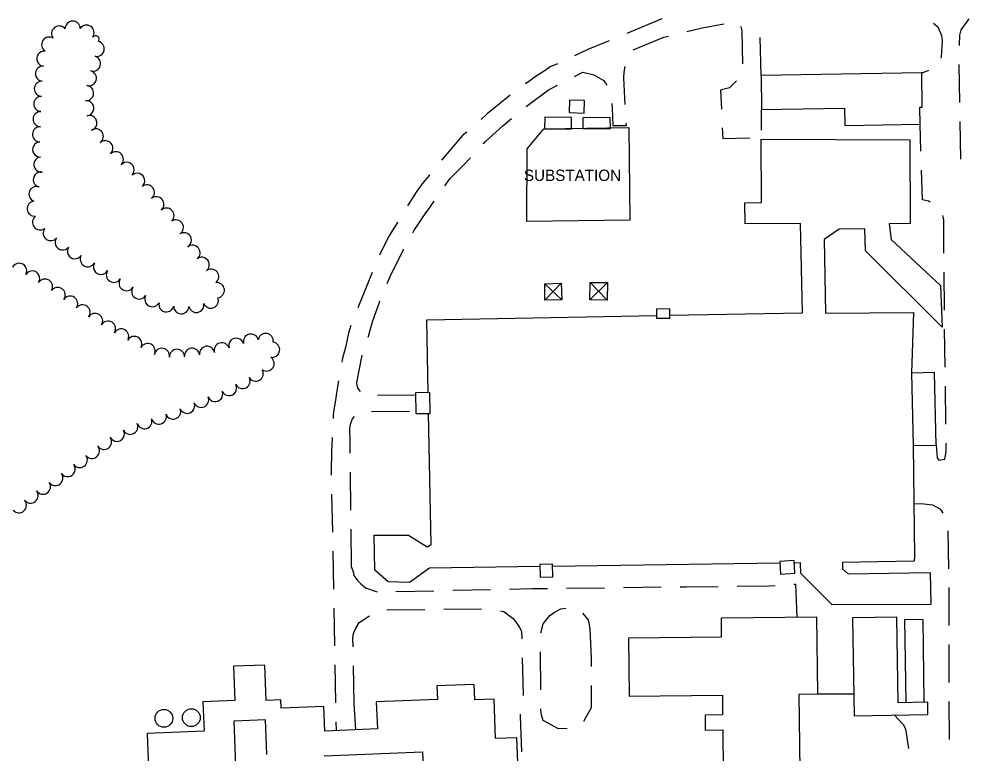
# Model space of a CAD drawing. Extents: x -25029 to 2274964, y -81170 to 687028.
# Drawn here: x -7933 to -6690, y -61716 to -60748 of the extents above; entities that cross this region are included whole.
import ezdxf

# ---------------------------------------------------------------- set-up
doc = ezdxf.new("R2010")
doc.units = 0
for name, color, linetype in [('BLDG', 7, 'Continuous'), ('DRIVWY', 7, 'Continuous'), ('TRANSPWRLN', 7, 'Continuous'), ('TREES', 7, 'Continuous')]:
    doc.layers.add(name, color=color, linetype=linetype)

msp = doc.modelspace()

# ---------------------------------------------------------------- linework, layer by layer
at = {"layer": 'BLDG'}
msp.add_line((-6930, -61465.7), (-7229.5, -61469.9), dxfattribs=at)
for points in [[(-6954, -60867.8), (-6844.5, -60865.9), (-6844.1, -60888.9), (-6745.1, -60887.2), (-6745.5, -60864.8), (-6742.2, -60864.8), (-6742.9, -60819.6), (-6954.7, -60823.1)], [(-7207.6, -60871.8), (-7187.8, -60872.4), (-7187.3, -60856.1), (-7207.1, -60855.5)], [(-7240.1, -60893.2), (-7204.7, -60893.5), (-7204.6, -60878.4), (-7239.9, -60878)], [(-7189.9, -60893), (-7153.4, -60892.8), (-7153.5, -60878.4), (-7189.9, -60878.6)], [(-7092.4, -61142.8), (-7074.9, -61142.7), (-7075, -61130.5), (-7092.4, -61130.7)], [(-6756.2, -61215.1), (-6754.2, -61310.5), (-6723.8, -61309.9), (-6725.8, -61214.4)], [(-7410.4, -61241.1), (-7409.9, -61268.5), (-7391, -61268.2), (-7391.5, -61240.8)], [(-7229.1, -61483.6), (-7229.6, -61466.8), (-7246.3, -61467.3), (-7245.8, -61484.1)], [(-6910.2, -61478.8), (-6911.2, -61462.2), (-6930.1, -61463.2), (-6929.2, -61479.9)], [(-6734.7, -61664.9), (-6735, -61648.9), (-6773.7, -61649.5), (-6775.7, -61536.6), (-6834.3, -61537.6), (-6832, -61666.6)]]:
    msp.add_lwpolyline(points, close=True, dxfattribs=at)
for points in [[(-7075, -61138.9), (-6900.1, -61135.7), (-6902.5, -61018.2), (-6975.5, -61018.6), (-6976, -60990.6), (-6953.9, -60990.3), (-6954.6, -60906.7), (-6758.4, -60907.6), (-6758.1, -61018.1), (-6785.7, -61018.5), (-6783.3, -61039.2), (-6717.9, -61099.7), (-6716, -61154.8), (-6817.1, -61054.1), (-6817.7, -61024.9), (-6851.8, -61025.5), (-6871.4, -61039), (-6869.9, -61136.2), (-6753.7, -61135.4), (-6756.2, -61215.1)], [(-7393.5, -61240.9), (-7395.2, -61144.8), (-7092.4, -61139.2)], [(-7246.2, -61470.2), (-7392, -61472.3), (-7418.2, -61490.9), (-7446.3, -61490.3), (-7464.1, -61475), (-7465, -61428.7), (-7419.7, -61428.5), (-7395, -61444.3), (-7389.9, -61441.2), (-7393, -61268.2)], [(-6754.2, -61310.5), (-6752.5, -61457.2), (-6752.6, -61463.1), (-6847.2, -61464.7), (-6847.5, -61473.1), (-6839.8, -61479.7), (-6731.9, -61477.8), (-6730.7, -61520.1), (-6861, -61520.4), (-6902.1, -61479.4), (-6902.9, -61465.3), (-6911, -61465.4)], [(-6903.1, -61738.7), (-6904.4, -61638.3), (-6879.9, -61638), (-6881.1, -61536.6), (-7007.5, -61538.2), (-7007.2, -61563.1), (-7129.5, -61564.6), (-7128.6, -61640.9), (-7005.7, -61639.4), (-7005.4, -61665.4), (-7028.4, -61665.7), (-7028.2, -61685.6), (-7005.2, -61685.4), (-7004.5, -61740.5)], [(-6763.3, -61649.4), (-6765.1, -61539.3), (-6741.4, -61539.9), (-6740, -61648.9)], [(-7275.1, -61739.6), (-7276.8, -61695.7), (-7304.8, -61696.8), (-7306.8, -61644.7), (-7332.1, -61645.7), (-7332.9, -61625.4), (-7382, -61627.4), (-7381.3, -61645.1), (-7462, -61648.3), (-7460.6, -61684.1), (-7529.9, -61686.8), (-7531.2, -61654.4), (-7587.6, -61656.6), (-7588, -61645.7), (-7607.2, -61646.5), (-7609, -61599.9), (-7650.5, -61601.5), (-7648.7, -61646.8), (-7690.7, -61648.5), (-7689.2, -61687.2), (-7764.3, -61690.1), (-7762.5, -61737.1)], [(-7647.2, -61732.7), (-7649.5, -61673.4), (-7608.7, -61671.8), (-7606.9, -61717.9)], [(-7530.7, -61719.4), (-7400.9, -61714.3), (-7397.4, -61803.2)]]:
    msp.add_lwpolyline(points, dxfattribs=at)
for centre in [(-7742.1, -61670.1), (-7705.9, -61669.2)]:
    msp.add_circle(centre, 11.7, dxfattribs=at)
at = {"layer": 'DRIVWY'}
for p, q in [((-7085.5, -60748.4), (-7131.7, -60767.5)), ((-6954.7, -60823.1), (-6955.9, -60773.1)), ((-6692.6, -60858.4), (-6693.4, -60808.4)), ((-6954, -60895.1), (-6954, -60867.8)), ((-6744, -60922.8), (-6745.1, -60887.2)), ((-6691.4, -60933.4), (-6692.2, -60883.4)), ((-7467.7, -61082.7), (-7486.4, -61129.1)), ((-6712.9, -61132.3), (-6713.3, -61082.3)), ((-6712, -61207.3), (-6712.6, -61157.3)), ((-6711, -61282.3), (-6711.6, -61232.3)), ((-7410.3, -61244.1), (-7460.3, -61244.6)), ((-7468.2, -61265.8), (-7418.2, -61265.2)), ((-7495.6, -61395.8), (-7496.1, -61345.8)), ((-7521, -61374.8), (-7520, -61424.8)), ((-7494.7, -61470.8), (-7495.3, -61420.8)), ((-6707, -61472.9), (-6708.1, -61422.9)), ((-7519.5, -61449.8), (-7518.6, -61499.7)), ((-7436.2, -61503), (-7386.2, -61501.9)), ((-7361.2, -61501.4), (-7311.3, -61500.3)), ((-7136.3, -61497.7), (-7086.3, -61497)), ((-6706.6, -61547.9), (-6706.6, -61497.9)), ((-7518.1, -61524.7), (-7517.1, -61574.7)), ((-7448.1, -61527.2), (-7398.1, -61526.7)), ((-7373.1, -61526.4), (-7323.1, -61525.9)), ((-6706.5, -61622.9), (-6706.6, -61572.9)), ((-7269.7, -61590.2), (-7268.5, -61640.2)), ((-7245.2, -61632.5), (-7245.4, -61582.5)), ((-7516.7, -61599.7), (-7515.7, -61649.7)), ((-7491, -61650.8), (-7492.1, -61600.8)), ((-6879.9, -61638), (-6832.5, -61637.9)), ((-7489.2, -61685.2), (-7491, -61650.8)), ((-6706.4, -61697.9), (-6706.5, -61647.9)), ((-7515.2, -61674.7), (-7515, -61686.2))]:
    msp.add_line(p, q, dxfattribs=at)
for points in [[(-7052.6, -60765.1), (-7032.4, -60760.1), (-7003.7, -60754.7)], [(-6981.8, -60758.1), (-6981.4, -60758.9), (-6980.1, -60764.1), (-6979, -60807.8)], [(-6727.3, -60753.8), (-6721.5, -60758.8), (-6716.7, -60770.3), (-6715.8, -60777.4), (-6717.3, -60798.4), (-6717.6, -60800.1)], [(-6693.2, -60783.4), (-6692.7, -60769.9), (-6690.7, -60762.6), (-6680.4, -60748.4)], [(-7154.8, -60777.1), (-7182.9, -60788.8), (-7200.6, -60797.1)], [(-7123.4, -60789.3), (-7082.8, -60772.5), (-7076.9, -60771.1)], [(-7223.3, -60807.5), (-7232.7, -60811.5), (-7239.4, -60816.5), (-7251.2, -60823.8), (-7259.6, -60829.8), (-7265.5, -60834.1)], [(-7200.8, -60824.5), (-7189.7, -60818.7), (-7175.3, -60822.1), (-7162.8, -60829), (-7159.7, -60832.7), (-7158, -60835.9)], [(-7133.8, -60861), (-7135.8, -60825.9), (-7135.1, -60818.4), (-7133.7, -60811.2)], [(-6734.1, -60816.4), (-6741.5, -60819.3), (-6743.4, -60819.6)], [(-6987, -60830.2), (-6996.3, -60839.1), (-7007, -60841.7), (-7008, -60842.1), (-7006.9, -60867.2)], [(-7264.3, -60864), (-7234.9, -60842), (-7223, -60835.9)], [(-7285.6, -60848.9), (-7290.3, -60852.9), (-7316, -60873.4), (-7323.9, -60881)], [(-7151.3, -60859.7), (-7151.1, -60866.1), (-7150, -60888.9), (-7132.3, -60889), (-7132.5, -60886)], [(-7320.8, -60913.2), (-7317.9, -60910), (-7303.9, -60897.1), (-7295.2, -60889.2), (-7283.7, -60879.6)], [(-7005.9, -60892.1), (-7005.3, -60906), (-6969.3, -60905.2)], [(-7342.5, -60897.7), (-7348.2, -60902.2), (-7363.6, -60920), (-7376, -60934.6)], [(-7371.5, -60968.3), (-7365.1, -60959.2), (-7346.8, -60940.8), (-7337.8, -60931.5)], [(-7391.6, -60954.2), (-7391.7, -60954.2), (-7400.2, -60963.8), (-7408.4, -60975.4), (-7413.3, -60983), (-7417.8, -60990), (-7420.7, -60994.7)], [(-6731.5, -60989.9), (-6734, -60988.8), (-6742, -60986.8), (-6743.2, -60947.8)], [(-7414, -61030.1), (-7412.7, -61027.8), (-7405.3, -61017.1), (-7397.4, -61005.2), (-7391.6, -60996.8), (-7385.8, -60988.8)], [(-7433.6, -61016.1), (-7434.1, -61016.9), (-7441.2, -61027.5), (-7445.1, -61034.2), (-7449.5, -61042.7), (-7458, -61059.7)], [(-6713.5, -61057.3), (-6713.9, -61013.4), (-6714.4, -61009.1), (-6715.1, -61007.5)], [(-7447.9, -61096.9), (-7442.4, -61084.8), (-7431.2, -61062.3), (-7426.3, -61052.3), (-7426.1, -61051.9)], [(-7472.8, -61167.6), (-7472.4, -61166.3), (-7466.9, -61147.7), (-7458.1, -61122.8), (-7457.2, -61120.1)], [(-7495.6, -61152.3), (-7498.5, -61162.6), (-7500.6, -61170.8), (-7502.7, -61181.2), (-7505.5, -61190.6), (-7507.2, -61197.4), (-7507.5, -61200.8)], [(-7483, -61239.2), (-7486.6, -61234.9), (-7487.6, -61228.8), (-7487.6, -61227.5), (-7480.7, -61191.3)], [(-7512, -61225.3), (-7513.1, -61232.8), (-7515.4, -61247.6), (-7517.8, -61261.4), (-7518.7, -61270.2), (-7519, -61274.8)], [(-7496.4, -61320.8), (-7496.6, -61304.7), (-7496.9, -61288.2), (-7496.1, -61282.5), (-7493.6, -61275.5), (-7490.7, -61272.5)], [(-7520.3, -61299.8), (-7520.8, -61309.7), (-7521.2, -61318.6), (-7521.4, -61345.9), (-7521.4, -61349.8)], [(-6723.8, -61309.9), (-6723, -61321.7), (-6722.4, -61326.8), (-6720.3, -61329.9), (-6712.4, -61328.4), (-6710.4, -61319), (-6710.6, -61311.6), (-6710.6, -61307.3)], [(-6714.7, -61399.7), (-6717.8, -61395.1), (-6728.4, -61389.2), (-6743.9, -61387.3), (-6752.2, -61387.7), (-6753, -61387.6), (-6753.3, -61387.6)], [(-7494.7, -61470.8), (-7492.7, -61477), (-7491.6, -61481.7), (-7486.4, -61488.8), (-7482.5, -61493), (-7476.2, -61498.1), (-7461.1, -61503.5)], [(-7286.3, -61499.8), (-7256.9, -61499.2), (-7236.3, -61498.9)], [(-7211.3, -61498.6), (-7211.1, -61498.6), (-7161.3, -61498)], [(-7061.3, -61496.7), (-7052.8, -61496.6), (-7011.3, -61496.2)], [(-6986.3, -61496), (-6944.2, -61495.6), (-6936.3, -61495.1)], [(-6911.4, -61493.5), (-6909.4, -61493.4), (-6907.6, -61536.9)], [(-7298.4, -61528.3), (-7293.8, -61529.5), (-7281.5, -61538.6), (-7278.4, -61542.4), (-7273.2, -61550.4), (-7270.6, -61555.3), (-7270.3, -61565.2)], [(-7245.3, -61557.5), (-7242, -61545.6), (-7233.3, -61534.5), (-7227.2, -61530.1), (-7218.6, -61526), (-7212.2, -61524.9)], [(-7492.7, -61575.8), (-7492.9, -61564.9), (-7492.1, -61558.4), (-7489.1, -61551.3), (-7484.6, -61544), (-7470.9, -61535.2)], [(-7190, -61531.4), (-7182.6, -61540.1), (-7180.3, -61551.9)], [(-7180.3, -61551.9), (-7178.9, -61591.4), (-7178.8, -61601.9)], [(-7178.8, -61626.9), (-7178.7, -61656.3), (-7188.7, -61674.3)], [(-7272.3, -61664.5), (-7272.4, -61664.6), (-7272.5, -61667.2), (-7270.7, -61714.4)], [(-7210.5, -61683.3), (-7221.8, -61683.8), (-7241.8, -61672.9), (-7244.4, -61665.7), (-7245.1, -61658.3), (-7245.1, -61657.5)], [(-6779.3, -61665.6), (-6767.5, -61678.3), (-6764.1, -61684.1), (-6760.1, -61709.8)]]:
    msp.add_lwpolyline(points, dxfattribs=at)
at = {"layer": 'TRANSPWRLN'}
for p, q in [((-7217.6, -61118.6), (-7240, -61097.5)), ((-7239.6, -61119.2), (-7218.2, -61096.6)), ((-7180.6, -61118.5), (-7157, -61095.8)), ((-7157.4, -61118.9), (-7179.9, -61095.6))]:
    msp.add_line(p, q, dxfattribs=at)
msp.add_lwpolyline([(-7129, -60891.6), (-7127.9, -61013.6), (-7263.4, -61015.4), (-7262.9, -60919.8), (-7241.3, -60893.4)], close=True, dxfattribs=at)
for points in [[(-7239.6, -61119.2), (-7240, -61097.5), (-7218.2, -61096.6), (-7217.6, -61118.6), (-7239.6, -61119.2)], [(-7180.6, -61118.5), (-7179.9, -61095.6), (-7157, -61095.8), (-7157.4, -61118.9), (-7180.6, -61118.5)]]:
    msp.add_lwpolyline(points, dxfattribs=at)
at = {"layer": 'TREES'}
for centre, radius, start, end in [((-7880.2, -60767.7), 10, 38.4663, 218.4663), ((-7862.3, -60761.2), 10, 1.4309, 181.4309), ((-7844.1, -60766.6), 10, 325.552, 145.552), ((-7832.2, -60775.2), 4.7, 321.0837, 141.0837), ((-7893.4, -60782.3), 10, 57.1752, 237.1752), ((-7830.7, -60787.9), 10, 257.2715, 77.2715), ((-7899.8, -60800.7), 10, 84.6326, 264.6326), ((-7835.6, -60807.3), 10, 254.3106, 74.3106), ((-7901.6, -60820.6), 10, 84.6583, 264.6583), ((-7841.1, -60826.6), 10, 254.3113, 74.3113), ((-7903, -60840.5), 10, 87.6894, 267.6894), ((-7844.7, -60846.2), 10, 264.7154, 84.7154), ((-7903.8, -60860.5), 10, 87.6894, 267.6894), ((-7844.5, -60866.1), 10, 276.3348, 96.3348), ((-7904.6, -60880.5), 10, 87.6894, 267.6894), ((-7840.4, -60885.5), 10, 287.373, 107.373), ((-7905.4, -60900.5), 9.99, 87.6894, 267.6894), ((-7831.8, -60903.3), 10, 304.3818, 124.3818), ((-7905.3, -60920.5), 10, 92.9639, 272.9639), ((-7819.3, -60918.9), 10, 312.8734, 132.8734), ((-7903.6, -60940.4), 10, 96.6558, 276.6558), ((-7805.5, -60933.4), 10, 314.5147, 134.5147), ((-7791.3, -60947.4), 10, 316.2483, 136.2483), ((-7904.4, -60960.1), 10, 78.696, 258.696), ((-7777.3, -60961.7), 10, 312.8212, 132.8212), ((-7910, -60979.2), 10, 68.9252, 248.9252), ((-7764.5, -60977), 10, 306.9319, 126.9319), ((-7912.4, -60998.5), 10, 96.549, 276.549), ((-7752, -60992.7), 10, 309.8623, 129.8623), ((-7738.7, -61007.6), 10, 313.648, 133.648), ((-7905.3, -61016.5), 10, 126.7639, 306.7639), ((-7726.3, -61023.2), 10, 303.2307, 123.2307), ((-7891.4, -61030.6), 10, 142.0745, 322.0745), ((-7715.7, -61040.1), 10, 301.2439, 121.2439), ((-7875.6, -61042.9), 10, 142.2463, 322.2463), ((-7859.4, -61054.5), 10, 146.6682, 326.6682), ((-7704.4, -61056.6), 10, 307.3323, 127.3323), ((-7842.4, -61065), 10, 149.7939, 329.7939), ((-7692.2, -61072.4), 10, 307.9359, 127.9359), ((-7932.9, -61080.4), 10, 331.599, 151.599), ((-7915.7, -61090.5), 10, 327.1971, 147.1971), ((-7825.1, -61075.1), 10, 149.7957, 329.7957), ((-7808.1, -61085.6), 10, 146.7306, 326.7306), ((-7679.8, -61088.1), 10, 308.5561, 128.5561), ((-7898.8, -61101.2), 10, 328.3029, 148.3029), ((-7791.3, -61096.6), 10, 146.7306, 326.7306), ((-7882.1, -61112.2), 10, 324.9463, 144.9463), ((-7774.6, -61107.6), 10, 146.7306, 326.7306), ((-7672.3, -61105.9), 10, 277.6594, 97.6594), ((-7865.7, -61123.6), 10, 325.699, 145.699), ((-7757.4, -61117.7), 10, 152.1628, 332.1628), ((-7680.2, -61119.6), 10, 202.124, 22.124), ((-7849.4, -61135.2), 10, 323.1745, 143.1745), ((-7738.8, -61124.6), 10, 167.3013, 347.3013), ((-7719.1, -61127), 10, 178.7867, 358.7867), ((-7699.3, -61125.3), 10, 191.1598, 11.1598), ((-7832.8, -61146.4), 10, 328.9364, 148.9364), ((-7815.7, -61156.7), 10, 328.6072, 148.6072), ((-7798.5, -61166.9), 10, 330.19, 150.19), ((-7781.1, -61176.7), 10, 331.015, 151.015), ((-7627.3, -61173.7), 10, 14.1457, 194.1457), ((-7607.8, -61172.9), 10, 350.7001, 170.7001), ((-7763.5, -61186.1), 10, 332.851, 152.851), ((-7685.1, -61189.7), 10, 9.1362, 189.1362), ((-7665.7, -61185.1), 10, 17.3563, 197.3563), ((-7646.6, -61179.1), 10, 17.2168, 197.2168), ((-7599.4, -61184.4), 10, 261.167, 81.167), ((-7744.7, -61192.4), 10, 350.3479, 170.3479), ((-7724.8, -61193.8), 10, 1.7184, 181.7184), ((-7704.9, -61192.3), 10, 6.3626, 186.3626), ((-7606.7, -61202.5), 10, 235.2614, 55.2614), ((-7621, -61215.8), 10, 210.7907, 30.7907), ((-7656.2, -61234.8), 10, 206.4288, 26.4288), ((-7638.4, -61225.6), 10, 207.8886, 27.8886), ((-7674.5, -61242.8), 10, 201.1334, 21.1334), ((-7711.4, -61258.2), 10, 203.7627, 23.7627), ((-7693, -61250.3), 10, 202.8575, 22.8575), ((-7729.9, -61265.8), 10, 200.5683, 20.5683), ((-7767.8, -61278.5), 10, 198.4945, 18.4945), ((-7748.8, -61272.3), 10, 197.4541, 17.4541), ((-7804.1, -61295.1), 10, 209.2955, 29.2955), ((-7786.3, -61285.9), 10, 205.388, 25.388), ((-7821, -61305.8), 10, 215.4951, 35.4951), ((-7837, -61317.7), 10, 217.525, 37.525), ((-7853, -61329.7), 10, 216.4207, 36.4207), ((-7869.1, -61341.6), 10, 216.64, 36.64), ((-7885.2, -61353.4), 10, 215.773, 35.773), ((-7901.6, -61364.8), 10, 213.6605, 33.6605), ((-7917.9, -61376.5), 10, 217.5217, 37.5217), ((-7933.3, -61389.2), 10, 221.8456, 41.8456)]:
    msp.add_arc(centre, radius, start, end, dxfattribs=at)

# ---------------------------------------------------------------- texts
at = {"layer": 'TRANSPWRLN'}
msp.add_text('SUBSTATION', height=15, dxfattribs=at).set_placement((-7267.4, -60962))

doc.saveas('drawing.dxf')
